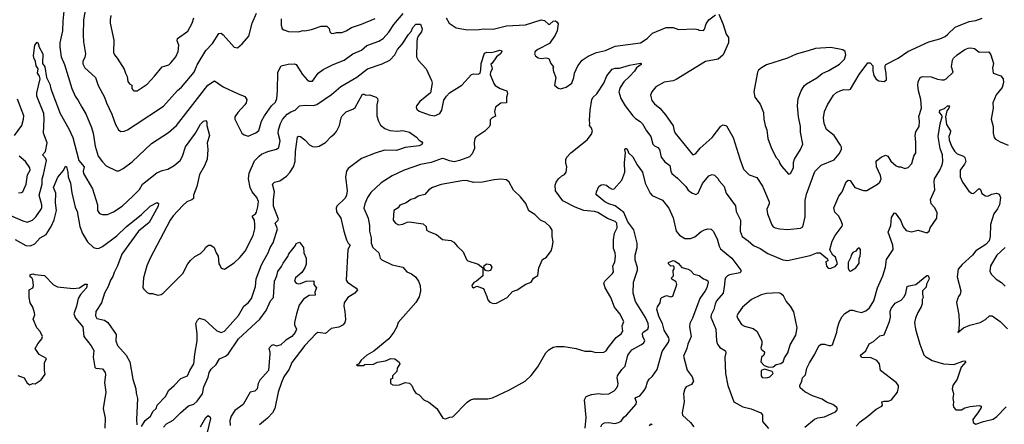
# Model space of a CAD drawing. Extents: x 1678431 to 1860718, y 384618 to 522882.
# Tile 433 of 473: x 1812176 to 1821217, y 474299 to 478018. Entities that reach past the tile are written whole.
import ezdxf

# ---------------------------------------------------------------- set-up
doc = ezdxf.new("R2010")
doc.units = 0

msp = doc.modelspace()

# ---------------------------------------------------------------- linework, layer by layer
at = {"layer": '0CON10XD'}
for points in [[(1812778.6, 478121.4), (1812762.5, 478015), (1812758.5, 477875), (1812760.6, 477815), (1812781.4, 477705), (1812775.5, 477674.5), (1812756.9, 477635), (1812755, 477612.5), (1812775, 477574.2), (1812872, 477485), (1812895, 477413.3), (1812954.4, 477305), (1812972.2, 477252.2), (1813020.5, 477150.5), (1813054.3, 477055), (1813083.8, 477005), (1813105, 476991.2), (1813135, 476992), (1813166.2, 477005), (1813235, 477050), (1813495, 477223.1), (1813625, 477367.5), (1813663.1, 477396.9), (1813776.5, 477535), (1813805, 477602), (1813885, 477736), (1813945, 477800), (1814005, 477890), (1814025, 477893.3), (1814045, 477880), (1814145, 477766.7), (1814175, 477760), (1814220, 477795), (1814280, 477865), (1814310, 477985), (1814351.7, 478078.3)], [(1812581.5, 478095), (1812570.8, 478005), (1812569.1, 477915), (1812544.5, 477805), (1812544.5, 477765), (1812557.8, 477675), (1812588.5, 477605), (1812653.3, 477385), (1812685.4, 477315.4), (1812714.3, 477275), (1812745.6, 477215), (1812782.2, 477152.2), (1812836, 477026), (1812850.5, 476975), (1812868.9, 476855), (1812897.1, 476765), (1812935, 476710), (1812968.8, 476675), (1813065, 476630), (1813085, 476629.2), (1813125, 476649.2), (1813208.6, 476711.4), (1813385, 476880), (1813542.5, 476982.5), (1813615.3, 477044.7), (1813828.9, 477321.1), (1813902.9, 477415), (1813965, 477456), (1814045, 477401.4), (1814175, 477338.6), (1814243, 477313), (1814261.2, 477285), (1814256, 477255), (1814244, 477235), (1814178, 477165), (1814152, 477125), (1814150, 477105), (1814215.9, 476975.9), (1814238.3, 476958.3), (1814275, 476946.7), (1814345, 476977.5), (1814370.3, 476999.7), (1814397.8, 477085), (1814423.5, 477135), (1814489.5, 477225), (1814525, 477260.8), (1814536.2, 477295), (1814542.3, 477365), (1814546.9, 477535), (1814577.5, 477592.5), (1814641.7, 477608.3), (1814695, 477611.9), (1814715.5, 477605.5), (1814773.9, 477513.9), (1814816.4, 477466.4), (1814835, 477453.1), (1814865, 477454.2), (1814915.8, 477525), (1814961.4, 477558.6), (1815055, 477605.6), (1815155, 477645.8), (1815235, 477703.3), (1815315, 477738.1), (1815365, 477780), (1815475, 477819.4), (1815515, 477844.4), (1815565, 477903.1), (1815611.1, 477975), (1815697.8, 478075)], [(1813013.1, 478055), (1813005.6, 478015), (1813007.5, 477985), (1813041.2, 477828.8), (1813038.6, 477715), (1813045.8, 477695), (1813071.4, 477665), (1813135, 477563.3), (1813146.2, 477525), (1813163, 477497), (1813168.3, 477448.3), (1813185, 477427.5), (1813206.1, 477416.1), (1813206.7, 477385), (1813213.9, 477373.9), (1813225, 477362.5), (1813255, 477363.8), (1813345, 477426.7), (1813415, 477500), (1813483.3, 477585), (1813545, 477603.8), (1813565, 477620), (1813609.2, 477675), (1813631.4, 477725), (1813637.5, 477785), (1813622.5, 477825), (1813626.4, 477843.6), (1813718.9, 477911.1), (1813760, 477985), (1813774.3, 478035)], [(1814576.7, 478025), (1814577, 477967), (1814587.5, 477935), (1814600, 477925), (1814645, 477910), (1814735, 477906.7), (1814775, 477918), (1814795, 477916), (1814855, 477926.2), (1814945, 477957.5), (1814997.5, 477957.5), (1815018.3, 477938.3), (1815022.5, 477905), (1815035, 477892.5), (1815055, 477890), (1815085, 477900.8), (1815135, 477900.8), (1815175, 477916.2), (1815222.7, 477947.3), (1815313.2, 477976.8), (1815440.5, 478029.5)], [(1816091.9, 478035), (1816120, 477985), (1816185, 477941.9), (1816286.8, 477923.2), (1816395, 477926.9), (1816435, 477934.3), (1816525, 477930), (1816645, 477960.5), (1816820.9, 477969.1), (1816965, 478015.6), (1816995, 478010.8), (1817035, 477974), (1817045, 477976), (1817075, 478004), (1817095, 478007.5), (1817112, 477995), (1817119.4, 477979.4), (1817112.2, 477915), (1817094.4, 477875), (1817040.9, 477799.1), (1816933.3, 477745), (1816910, 477725), (1816903.6, 477703.6), (1816912.5, 477685), (1816938.3, 477668.3), (1816965, 477660), (1817011.7, 477668.3), (1817035, 477660), (1817053.9, 477613.9), (1817077.5, 477585), (1817072.5, 477575), (1817077, 477543), (1817098, 477485), (1817087.5, 477415), (1817119.3, 477389.3), (1817143, 477383), (1817195, 477398.8), (1817245, 477433.8), (1817264.4, 477485), (1817271.4, 477525), (1817301.1, 477595), (1817341.9, 477645), (1817395, 477683.5), (1817473.4, 477716.6), (1817555.4, 477734.6), (1817645, 477775.4), (1817875, 477805.4), (1817939.2, 477845), (1817987.2, 477892.8), (1818113.3, 477946.7), (1818175, 477946.9), (1818225, 477928), (1818375, 477932.5), (1818407.5, 477927.5), (1818415, 477920), (1818455, 477917.5), (1818465, 477930), (1818479.3, 477980.7), (1818502.5, 478015), (1818565, 478062)], [(1818595, 478067.5), (1818636.2, 477975), (1818663.8, 477885), (1818683.3, 477855), (1818683.8, 477805), (1818635.8, 477694.2), (1818590, 477655), (1818473.8, 477635), (1818205, 477467.5), (1818175, 477456.7), (1818095, 477443.1), (1818018.7, 477401.3), (1817979.2, 477355), (1817967.1, 477325), (1817981.1, 477275), (1818005.9, 477245.9), (1818055.3, 477205.3), (1818104.6, 477144.6), (1818175, 477043.8), (1818184.4, 476995), (1818194.3, 476975), (1818355, 476780), (1818365, 476778.1), (1818385, 476786.9), (1818423.7, 476836.3), (1818534.6, 476935.4), (1818615, 477040), (1818635, 477050), (1818665, 477041.2), (1818728.6, 476935), (1818787.6, 476737.6), (1818823.1, 476645), (1818875, 476592.9), (1818946, 476566), (1818998.3, 476488.3), (1819015.7, 476445), (1819056.9, 476345), (1819057.1, 476325), (1819038.1, 476275), (1819043.2, 476233.2), (1819083.2, 476133.2), (1819096.2, 476115), (1819112.5, 476105), (1819155, 476095.6), (1819225, 476091.1), (1819345, 476102.5), (1819366, 476115), (1819388.1, 476205), (1819389.4, 476355), (1819401.9, 476415), (1819478.8, 476621.2), (1819535, 476680.8), (1819655, 476730.6), (1819701.9, 476785), (1819721.4, 476825), (1819722.5, 476845), (1819714.2, 476865), (1819653.9, 476953.9), (1819585, 477008), (1819564.3, 477065), (1819555.7, 477115), (1819567.1, 477175), (1819593.6, 477236.4), (1819650, 477325), (1819675, 477347.5), (1819715, 477367.5), (1819745, 477375.8), (1819788.3, 477371.7), (1819805, 477380), (1819884.7, 477515.3), (1819965, 477622.5), (1819985, 477620), (1820008.8, 477595), (1820009.3, 477549.3), (1820020, 477505), (1820040.5, 477470.5), (1820065, 477456.2), (1820115, 477451.2), (1820136.7, 477465), (1820133.8, 477525), (1820123.8, 477575), (1820123.8, 477595), (1820130, 477605), (1820241.2, 477665), (1820331.2, 477725), (1820525, 477813.1), (1820625, 477842.9), (1820675, 477864.3), (1820700, 477885), (1820765, 477948.6), (1820895, 478000), (1820955, 478009.4), (1821015, 478030.6)], [(1812085, 476222.2), (1812205, 476168.1), (1812245, 476155.8), (1812293.8, 476175), (1812325, 476205.6), (1812372.7, 476275), (1812378.1, 476291.9), (1812378.8, 476315), (1812355.4, 476405), (1812382.5, 476505), (1812383.4, 476556.6), (1812393.1, 476595), (1812422.1, 476725), (1812413.5, 476745), (1812384.3, 476775), (1812413.8, 476805), (1812427.5, 476885), (1812394.5, 476975.5), (1812400.4, 477105), (1812396.5, 477155), (1812331.9, 477315), (1812333.1, 477345), (1812364.2, 477475), (1812358.6, 477498.6), (1812340, 477525), (1812344, 477565), (1812326, 477595), (1812321.2, 477635), (1812305, 477667.5), (1812301.7, 477688.3), (1812315, 477782.5), (1812335, 477810), (1812345, 477800), (1812353.3, 477765), (1812387.8, 477705), (1812386.7, 477615), (1812406, 477585), (1812421.2, 477485), (1812452.7, 477425), (1812461.9, 477381.9), (1812547.9, 477155), (1812627.5, 477015), (1812662.7, 476935), (1812717.7, 476725), (1812768.9, 476665), (1812758.5, 476625), (1812762.5, 476605), (1812843.7, 476463.7), (1812889.4, 476315), (1812890.8, 476265), (1812907.3, 476237.3), (1812935, 476226.2), (1812981.7, 476228.3), (1813038.7, 476251.3), (1813115.4, 476304.6), (1813215.8, 476395), (1813275, 476457.5), (1813304.6, 476505.4), (1813435, 476609.2), (1813485, 476633.3), (1813536.7, 476645), (1813595, 476679.2), (1813648.6, 476725), (1813672.2, 476765), (1813699.8, 476850.2), (1813789.5, 476975), (1813835, 477057.1), (1813865, 477085.8), (1813885, 477090.8), (1813895, 477077.5), (1813894.3, 477045), (1813917.3, 476955), (1813897, 476887), (1813903.3, 476825), (1813897.7, 476735), (1813874.1, 476675.9), (1813827.9, 476595), (1813801.8, 476485), (1813770.4, 476405), (1813771.1, 476375), (1813757, 476363), (1813710.8, 476345), (1813675, 476310), (1813585, 476215.8), (1813557.1, 476175), (1813372.5, 475825), (1813344, 475755), (1813311.2, 475645), (1813307.5, 475555), (1813315, 475540), (1813345, 475510), (1813365, 475502.5), (1813395, 475502.5), (1813445, 475487.5), (1813475, 475493.8), (1813492.5, 475505), (1813674, 475685), (1813720, 475775), (1813744.4, 475805.6), (1813785, 475840), (1813835, 475868.8), (1813873.8, 475905), (1813885, 475926.7), (1813910, 475945), (1813930, 475945), (1813962.5, 475925), (1813980, 475875), (1813997.5, 475845), (1814006, 475775), (1814016, 475755), (1814025, 475733.8), (1814055, 475724), (1814145, 475782), (1814197, 475833), (1814245, 475892), (1814320, 476035), (1814334.3, 476095), (1814335.7, 476135), (1814331.4, 476175), (1814312.7, 476207.3), (1814314, 476215), (1814340, 476235), (1814349.7, 476250.3), (1814363, 476297), (1814367.6, 476347.6), (1814352.5, 476385), (1814311.4, 476435), (1814291.5, 476475), (1814278, 476555), (1814283, 476607), (1814330.6, 476719.4), (1814374, 476765), (1814395, 476780.6), (1814455, 476805.6), (1814535, 476827.5), (1814555, 476843.8), (1814567.3, 476905), (1814550.8, 476975), (1814551.5, 477005), (1814570.9, 477065), (1814590.6, 477099.4), (1814631, 477149), (1814665, 477170.9), (1814705, 477185.8), (1814745, 477226.2), (1814797, 477233), (1814875, 477229.4), (1814905, 477239.4), (1815039.1, 477330.9), (1815125, 477403.1), (1815271.8, 477488.2), (1815370.6, 477565), (1815505, 477610.8), (1815573.3, 477646.7), (1815621.1, 477695), (1815645.6, 477745), (1815686.9, 477793.1), (1815745, 477882.9), (1815769.8, 477910.2), (1815787.1, 477945), (1815815, 477975.7), (1815855, 477976), (1815872.9, 477935), (1815865.6, 477905), (1815835.5, 477865), (1815826.7, 477843.3), (1815821.2, 477815), (1815820, 477675), (1815835.4, 477645.4), (1815908.6, 477565), (1815958.7, 477458.7), (1815962.9, 477435), (1815948.8, 477345), (1815850, 477265), (1815819.2, 477225), (1815817.5, 477215), (1815824, 477195), (1815845, 477177.1), (1815935, 477141.9), (1815985, 477135.7), (1816035, 477155.8), (1816051.9, 477185), (1816071.3, 477278.7), (1816093.6, 477316.4), (1816123.8, 477345), (1816235, 477416), (1816323.3, 477515), (1816345, 477520), (1816385, 477517.5), (1816403, 477527), (1816411.7, 477558.3), (1816413.1, 477615), (1816445, 477710), (1816465, 477720.8), (1816505, 477716.2), (1816533.6, 477723.6), (1816585, 477738.8), (1816600, 477735), (1816603.3, 477725), (1816590, 477705), (1816553.2, 477676.8), (1816515, 477617.5), (1816501.7, 477608.3), (1816512, 477585), (1816513.1, 477565), (1816497.6, 477532.4), (1816497.1, 477515), (1816530.5, 477430.5), (1816542.8, 477412.8), (1816586.4, 477386.4), (1816650, 477365), (1816654, 477335), (1816646.2, 477305), (1816646.2, 477255), (1816595, 477249.2), (1816544.3, 477215), (1816537.1, 477175), (1816545, 477130), (1816515, 477116.7), (1816495, 477097.5), (1816496, 477055), (1816490, 477035), (1816447.3, 476992.7), (1816365, 476936.7), (1816356.7, 476925), (1816350, 476885), (1816351.9, 476835), (1816331.9, 476785), (1816305, 476756.7), (1816215, 476723.8), (1816165, 476712.9), (1816121.7, 476721.7), (1816075, 476740), (1816055, 476740.8), (1815955, 476704.5), (1815856.9, 476686.9), (1815707.5, 476635), (1815595, 476584.2), (1815495, 476519.2), (1815400.2, 476429.8), (1815371.1, 476385), (1815345, 476326.2), (1815336.9, 476285), (1815376.7, 476195), (1815387.6, 476127.6), (1815388.9, 476075), (1815404.5, 476014.5), (1815403.8, 475963.8), (1815417.5, 475925), (1815472.9, 475875), (1815485.7, 475825.7), (1815501.3, 475811.3), (1815595.6, 475765.6), (1815695, 475743.3), (1815731.2, 475701.2), (1815773.6, 475683.6), (1815810, 475655), (1815838.8, 475615), (1815852, 475575), (1815855.8, 475525), (1815845, 475470), (1815815, 475418.8), (1815650.8, 475235), (1815638, 475195), (1815612.7, 475147.3), (1815565.9, 475084.1), (1815427.3, 474972.7), (1815365, 474933.3), (1815310.7, 474889.3), (1815288.3, 474851.7), (1815270, 474845), (1815275, 474840), (1815331.7, 474838.3), (1815345, 474847.5), (1815425, 474853.3), (1815460.7, 474869.3), (1815536.1, 474883.9), (1815585, 474903.3), (1815620.7, 474900.7), (1815659.5, 474869.5), (1815666.2, 474855), (1815642.5, 474815), (1815637.5, 474785), (1815600, 474745), (1815598.3, 474721.7), (1815580, 474715), (1815580, 474675), (1815603, 474663), (1815635, 474660), (1815665, 474662.5), (1815715, 474682.5), (1815755, 474677.5), (1815777, 474657), (1815793.9, 474613.9), (1815813.3, 474585), (1815845, 474570), (1815886.7, 474525), (1815932.3, 474502.3), (1816005, 474443.3), (1816062.5, 474355), (1816085, 474350), (1816125, 474366.2), (1816152, 474368), (1816285, 474504.2), (1816315, 474524.2), (1816345, 474532.9), (1816475, 474534.2), (1816516.7, 474543.3), (1816675, 474616), (1816818.8, 474695), (1816873.4, 474746.6), (1816932.7, 474827.3), (1817005.8, 474955), (1817035, 474984), (1817075, 475008), (1817105, 475015.8), (1817175.7, 475015.7), (1817285, 474997.5), (1817365, 474972), (1817425, 474972), (1817465, 474960), (1817538.3, 474961.7), (1817561.2, 474975), (1817581.7, 475008.3), (1817654.2, 475095.8), (1817699.9, 475130.1), (1817713.6, 475155), (1817707.8, 475205), (1817723.1, 475245), (1817685.6, 475315), (1817637.3, 475375), (1817603.8, 475463.8), (1817552.2, 475552.2), (1817540.6, 475595), (1817548, 475615), (1817620, 475685), (1817628.7, 475701.3), (1817623.3, 475756.7), (1817640.6, 475789.4), (1817648.2, 475845), (1817644.5, 475875), (1817628.9, 475915), (1817627.5, 475995), (1817636.5, 476055), (1817661.2, 476105), (1817658, 476148), (1817644.1, 476164.1), (1817575, 476190.5), (1817485, 476247.1), (1817455, 476256.4), (1817355, 476265.6), (1817276.4, 476296.4), (1817163.9, 476353.9), (1817129.2, 476399.2)], [(1817129.2, 476399.2), (1817096.2, 476446.2), (1817092.4, 476497.6), (1817102.5, 476525), (1817124.5, 476555.5), (1817155, 476583.8), (1817178.8, 476595), (1817193.8, 476615), (1817199.2, 476665), (1817192, 476695), (1817192.3, 476732.3), (1817200.8, 476755), (1817236, 476795), (1817385.4, 476914.6), (1817428, 476965), (1817435.9, 476995.9), (1817425, 477027.5), (1817407.5, 477045), (1817412.5, 477065), (1817406.7, 477095), (1817412.9, 477185), (1817430, 477285), (1817443.2, 477306.8), (1817474.3, 477335), (1817538.5, 477435), (1817567.5, 477502.5), (1817615, 477564.5), (1817645, 477572.2), (1817685, 477571.8), (1817775, 477600.5), (1817877.8, 477617.8), (1817883.3, 477615), (1817882.5, 477605), (1817838.6, 477575), (1817821.9, 477545), (1817775.3, 477494.7), (1817724.2, 477445.8), (1817689.2, 477395), (1817677.9, 477355), (1817696.2, 477295), (1817735.4, 477225.4), (1817805.3, 477135.3), (1817829.8, 477109.8), (1817873.4, 477083.4), (1817895, 477061.2), (1817932.5, 476995), (1817970.8, 476945), (1817990, 476875), (1818005, 476857.5), (1818035, 476842.5), (1818051.4, 476825), (1818065.8, 476755), (1818100.9, 476710.9), (1818146.6, 476676.6), (1818153.8, 476625), (1818165, 476602.9), (1818215, 476562.9), (1818291.4, 476485), (1818315, 476452.5), (1818347.9, 476427.9), (1818385, 476412), (1818405, 476423.3), (1818445, 476513.8), (1818505, 476584.2), (1818535, 476593.8), (1818555, 476590), (1818587.4, 476557.4), (1818597.5, 476537.5), (1818643.8, 476485), (1818664.2, 476425), (1818747.8, 476307.8), (1818754.2, 476255), (1818795.7, 476175), (1818793.1, 476075), (1818810, 476025), (1818866.2, 475986.2), (1818913.3, 475943.3), (1818975.4, 475915.4), (1819045, 475869.4), (1819185, 475812), (1819225, 475806), (1819435, 475851.4), (1819495, 475875.8), (1819525, 475876.2), (1819595, 475820), (1819597, 475803), (1819578.3, 475791.7), (1819583.6, 475753.6), (1819600, 475735), (1819625, 475730), (1819631.7, 475738.3), (1819665, 475750), (1819686.7, 475775), (1819667.5, 475835), (1819643.6, 475853.6), (1819613.6, 475903.6), (1819637.1, 475982.9), (1819663.8, 476035), (1819729.3, 476120.7), (1819730, 476135), (1819715.9, 476175.9), (1819693.3, 476215), (1819660.3, 476250.3), (1819652.7, 476287.3), (1819698.6, 476395), (1819728.6, 476435), (1819765, 476526.7), (1819785, 476543.3), (1819800.7, 476540.7), (1819844.6, 476474.6), (1819925, 476447.5), (1819955, 476448.8), (1820053.3, 476505), (1820074.1, 476525.9), (1820086, 476555), (1820080, 476585), (1820042.5, 476665), (1820042, 476715), (1820046.7, 476725), (1820085, 476753.8), (1820125, 476774), (1820148.8, 476765), (1820175, 476716.7), (1820225, 476674), (1820245, 476666.2), (1820266.4, 476666.4), (1820305, 476651.2), (1820335, 476658.8), (1820368.8, 476695), (1820386.7, 476765), (1820403.8, 476795), (1820404.2, 476895), (1820398.1, 476955), (1820405, 476986.7), (1820435.8, 477035), (1820440, 477085), (1820432.3, 477127.7), (1820455.5, 477205), (1820451.6, 477285), (1820427.9, 477365), (1820422.9, 477415), (1820425, 477446.7), (1820445, 477488), (1820465, 477495.7), (1820545, 477491.9), (1820605, 477470.6), (1820645, 477465.6), (1820665, 477465.7), (1820683.8, 477475), (1820748, 477535), (1820732.2, 477585), (1820741.5, 477645), (1820751.9, 477665), (1820784.3, 477695), (1820856.3, 477743.7), (1820885, 477756.7), (1820908.7, 477758.7), (1820945, 477753.8), (1820985, 477718), (1821075, 477721.2), (1821095, 477693.3), (1821119.4, 477615), (1821107.5, 477575), (1821116.2, 477526.2), (1821185, 477502.5), (1821206.2, 477475), (1821209.3, 477440.7), (1821196.1, 477393.9), (1821141.7, 477328.3), (1821111.4, 477255), (1821114.3, 477205), (1821097.5, 477105), (1821115.6, 477035), (1821113.6, 476973.6), (1821124.3, 476935), (1821135, 476920.8), (1821178.8, 476895), (1821253.6, 476863.6)], [(1819235, 476596.7), (1819255, 476603.3), (1819281.9, 476655), (1819282.5, 476705), (1819289.6, 476735), (1819346.5, 476825), (1819367.1, 476875), (1819346.2, 476985), (1819347.1, 477035), (1819327.7, 477125), (1819317.3, 477225), (1819324.5, 477295), (1819351.5, 477365), (1819379.5, 477410.5), (1819401.2, 477428.8), (1819495, 477483.3), (1819545, 477523.1), (1819605, 477550), (1819705, 477609.4), (1819750, 477655), (1819763.1, 477695), (1819757.1, 477725), (1819735, 477741.4), (1819625, 477762.2), (1819485, 477752.9), (1819415, 477730.6), (1819305, 477701.1), (1819225, 477664.4), (1819035, 477601.9), (1818986.2, 477575), (1818961.2, 477555), (1818950, 477535), (1818917.5, 477355), (1818927.3, 477307.3), (1818975, 477240), (1819007.5, 477165), (1819009.2, 477105), (1819020, 477045), (1819036, 477005), (1819046.2, 476925), (1819075, 476842.5), (1819118.8, 476755), (1819146.7, 476725), (1819156.7, 476695), (1819175, 476667.5), (1819235, 476596.7)], [(1813295, 474280), (1813327.1, 474335), (1813377.8, 474375), (1813401.2, 474418.8), (1813428.9, 474445), (1813437.8, 474475), (1813513.8, 474556.2), (1813545, 474612.9), (1813595, 474655.8), (1813655, 474719.4), (1813716, 474745), (1813737.3, 474795), (1813775.6, 474855), (1813784.4, 474945), (1813805.6, 475065), (1813804.3, 475135), (1813792, 475225), (1813808.8, 475255), (1813826.1, 475273.9), (1813875, 475260), (1813985, 475157.1), (1814025, 475144.5), (1814055.7, 475155), (1814185, 475300.6), (1814235.3, 475384.7), (1814275, 475415.6), (1814305.9, 475454.1), (1814341.1, 475565), (1814348.6, 475635), (1814397.8, 475765), (1814418.9, 475805), (1814456.5, 475875), (1814475.6, 475925), (1814502.2, 475967.8), (1814541.9, 476095), (1814520.9, 476149.1), (1814549.4, 476175), (1814552.2, 476185), (1814505.4, 476305), (1814505.4, 476365), (1814514.6, 476435), (1814498.6, 476505), (1814515, 476524.2), (1814565, 476538.1), (1814625, 476580.6), (1814656.6, 476613.4), (1814691.2, 476665), (1814704.2, 476715.8), (1814707.6, 476805), (1814727.6, 476942.4), (1814735, 476948.1), (1814755, 476944.5), (1814795.6, 476915), (1814836.8, 476866.8), (1814865, 476853.8), (1814895, 476849.2), (1814925, 476855.7), (1814985, 476888.9), (1815034.6, 476945.4), (1815063.6, 476966.4), (1815085, 476988.8), (1815113.9, 477046.1), (1815127.5, 477115), (1815138.1, 477135), (1815175, 477172.5), (1815241.4, 477198.6), (1815255, 477210.6), (1815325, 477332), (1815335, 477334), (1815355, 477324.2), (1815386.8, 477326.8), (1815450, 477305), (1815460, 477295), (1815463.8, 477275), (1815454, 477235), (1815455.5, 477135.5), (1815469.4, 477085), (1815489.1, 477049.1), (1815529.1, 477019.1), (1815575, 476999.4), (1815645, 476993.5), (1815695, 476998.1), (1815754.3, 476984.3), (1815819.1, 476939.1), (1815845, 476910), (1815870, 476895), (1815873.8, 476885), (1815868.6, 476871.4), (1815845, 476859.4), (1815715, 476843.8), (1815635, 476816.2), (1815525, 476819.6), (1815440.6, 476790.6), (1815315, 476742.7), (1815191.1, 476648.9), (1815177.5, 476625), (1815166.5, 476575), (1815182.9, 476445), (1815178.1, 476405), (1815163.7, 476376.3), (1815088.8, 476305), (1815080.8, 476285), (1815085, 476253.3), (1815124.2, 476195), (1815152.2, 476075), (1815178.1, 475995), (1815192.8, 475962.8), (1815211.2, 475945), (1815190, 475905), (1815174.3, 475625), (1815184.6, 475604.6), (1815265, 475552), (1815278.8, 475535), (1815254.5, 475505.5), (1815190, 475465), (1815154.3, 475415.7), (1815150.8, 475385), (1815162.2, 475335), (1815166.5, 475263.5), (1815160, 475235), (1815145.4, 475214.6), (1815106.4, 475193.6), (1815035, 475178.8), (1814985, 475133.3), (1814915, 475142), (1814895, 475132), (1814795, 475022.9), (1814675, 474866), (1814651.1, 474805), (1814601.9, 474735), (1814579.4, 474685), (1814550.8, 474595), (1814518.8, 474445), (1814495.9, 474404.1), (1814450, 474355), (1814376.8, 474293.2)], [(1812126.9, 476955), (1812195.5, 477044.5), (1812211.1, 477105), (1812212.5, 477135), (1812156.3, 477286.4)], [(1819386.4, 474273.6), (1819475, 474346.5), (1819505, 474358.5), (1819565, 474368.6), (1819666.7, 474415), (1819684, 474435), (1819678.8, 474455), (1819641.3, 474481.3), (1819585, 474503.1), (1819545, 474531.5), (1819455, 474560.6), (1819385, 474599.2), (1819343.8, 474635), (1819340.8, 474655), (1819358.6, 474695), (1819364, 474725), (1819390.6, 474755), (1819405.4, 474814.6), (1819427.8, 474865), (1819477.3, 474942.7), (1819515, 475021.2), (1819535, 475036), (1819565, 475035.8), (1819606.1, 475023.9), (1819625, 475023.3), (1819639.5, 475030.5), (1819680, 475145), (1819684.3, 475185), (1819699.5, 475235), (1819723.9, 475286.1), (1819751.8, 475318.2), (1819803, 475347), (1819825, 475348.9), (1819855, 475338.6), (1819905, 475325.8), (1819945, 475342), (1819979.1, 475370.9), (1820020, 475435), (1820051.4, 475555), (1820101.5, 475665), (1820126.4, 475745), (1820134.6, 475815.4), (1820196, 475905), (1820194.7, 475945), (1820152.1, 476065), (1820173.8, 476125), (1820180, 476200), (1820205, 476240), (1820215, 476242.5), (1820264, 476175), (1820290, 476115), (1820315, 476080.8), (1820365, 476069.5), (1820425, 476082.5), (1820505, 476060), (1820527.5, 476075), (1820536.7, 476105), (1820598.6, 476195), (1820601.2, 476245), (1820575, 476290.6), (1820545.4, 476325), (1820538.9, 476365), (1820580.4, 476455), (1820571.7, 476528.3), (1820576.5, 476555), (1820624.5, 476635), (1820646.9, 476685), (1820652.9, 476715), (1820648.8, 476775), (1820629.2, 476835), (1820611.2, 476945), (1820628.8, 477061.2), (1820648, 477125), (1820645, 477140), (1820622.9, 477165), (1820624, 477185), (1820667.9, 477202.1), (1820695, 477225.7), (1820712.5, 477225), (1820708.1, 477205), (1820688.7, 477181.3), (1820677.3, 477125), (1820685.6, 477055), (1820722.9, 476995), (1820720.6, 476975), (1820706.5, 476945), (1820709.6, 476915), (1820732.9, 476855), (1820758.8, 476808.8), (1820785, 476785.6), (1820842.5, 476762.5), (1820855, 476751.2), (1820864.4, 476715), (1820850.6, 476689.4), (1820812.2, 476635), (1820811.4, 476575), (1820833.8, 476525), (1820891.7, 476441.7), (1820915, 476423.8), (1820935, 476420), (1820986.7, 476466.7), (1820998, 476458), (1821010.7, 476420.7), (1821045, 476400), (1821065, 476397.1), (1821103.3, 476415), (1821145, 476424.3), (1821171.2, 476415), (1821182, 476385), (1821172.5, 476315), (1821155, 476278.8), (1821121.9, 476235), (1821091.8, 476135), (1821088.6, 476025), (1821078.9, 475985), (1821048, 475952), (1820955, 475892.2), (1820925, 475854.2), (1820831.2, 475768.8), (1820794.6, 475725), (1820784.5, 475655), (1820816.9, 475525), (1820810.6, 475495), (1820795.5, 475474.5), (1820788, 475448), (1820778.3, 475418.3), (1820800, 475305), (1820803.8, 475235), (1820800, 475165), (1820791.7, 475141.7), (1820844, 475186), (1820899.7, 475210.3), (1820994.3, 475235.7), (1821045, 475263.8), (1821082.5, 475295), (1821105, 475296), (1821178, 475245), (1821246.4, 475176.4)], [(1812165, 476427.1), (1812191.7, 476428.3), (1812203.8, 476435), (1812234, 476506), (1812247.3, 476592.7), (1812270.9, 476635), (1812270.4, 476655), (1812227.8, 476715), (1812172.5, 476765)], [(1817369.5, 474265), (1817378.9, 474361.1), (1817361.9, 474525), (1817377.5, 474555), (1817425.5, 474574.5), (1817495, 474581.1), (1817525, 474575.6), (1817585, 474580), (1817633.2, 474606.8), (1817659.2, 474635), (1817668.5, 474655), (1817670.4, 474675), (1817660.9, 474725), (1817665.4, 474744.6), (1817705, 474804.2), (1817734.3, 474835), (1817760, 474935), (1817795.8, 474985), (1817880.7, 475029.3), (1817904.5, 475045.5), (1817917.5, 475065), (1817898.8, 475105), (1817896.1, 475135), (1817902.5, 475147.5), (1817943.9, 475175), (1817950.4, 475195), (1817946.1, 475225), (1817921.9, 475281.9), (1817829.4, 475429.4), (1817808.9, 475505), (1817813.5, 475605), (1817850, 475715), (1817849.1, 475739.1), (1817827.8, 475807.8), (1817828.5, 475855), (1817844.5, 475925), (1817844.6, 475964.6), (1817815, 476086), (1817761, 476161), (1817724.4, 476244.4), (1817645, 476306.1), (1817586, 476325), (1817549.4, 476345), (1817476.2, 476405), (1817470, 476415), (1817473.9, 476436.1), (1817495, 476483.3), (1817515, 476498.8), (1817535, 476504.2), (1817565, 476498), (1817588.8, 476475), (1817615, 476460.8), (1817635, 476464.2), (1817705, 476543.1), (1817732.3, 476615), (1817730.7, 476705), (1817738.8, 476795), (1817733.3, 476825), (1817735, 476832.5), (1817745, 476833.3), (1817760, 476815), (1817766.2, 476795), (1817805, 476758), (1817845.5, 476685), (1817895, 476616.2), (1817918.1, 476515), (1817964, 476425), (1817985, 476401.2), (1818077.8, 476357.8), (1818136, 476285), (1818177.4, 476197.4), (1818203.4, 476073.4), (1818235, 476037.1), (1818285, 476007.8), (1818335, 476007.3), (1818375, 476023.5), (1818435, 476071.4), (1818465, 476087.5), (1818495, 476096), (1818525, 476094), (1818542.9, 476075), (1818579.2, 476005), (1818600, 475935), (1818612.4, 475912.4), (1818715, 475827.1), (1818798, 475715), (1818798.8, 475701.2), (1818789.1, 475690.9), (1818695, 475671.8), (1818675, 475662.5), (1818657.8, 475645), (1818650, 475625), (1818649.2, 475585), (1818634.5, 475505), (1818575.5, 475435), (1818562.2, 475402.2), (1818550.4, 475355), (1818524.5, 475305), (1818523.3, 475285), (1818567.1, 475175), (1818574.6, 475065), (1818584.4, 475035), (1818605, 475005.7), (1818656.2, 474975), (1818658.8, 474955), (1818650, 474915), (1818656.5, 474765), (1818679.2, 474655), (1818734.4, 474504.4), (1818815, 474458.6), (1818892.1, 474442.1), (1818982.5, 474405), (1818996.7, 474385), (1818997.5, 474325), (1819050.8, 474260.8)], [(1812135, 475997.5), (1812231.7, 475941.7), (1812275, 475940), (1812315, 475959.2), (1812365, 476013.9), (1812418.9, 476045), (1812465, 476115.8), (1812491.1, 476178.9), (1812514.2, 476265), (1812503.6, 476335), (1812506.9, 476425), (1812486, 476475), (1812525, 476570.8), (1812579.4, 476630.6), (1812595, 476671.4), (1812606.5, 476665), (1812618.8, 476615), (1812620.9, 476575), (1812641.7, 476515), (1812655.4, 476425.4), (1812684.6, 476295), (1812702.5, 476255), (1812728.4, 476118.4), (1812753.8, 476053.8), (1812797.1, 475975), (1812854.4, 475924.4), (1812885, 475915.7), (1812905, 475917.1), (1812935, 475933.1), (1813067.1, 476032.9), (1813155, 476113.8), (1813295, 476227.5), (1813375, 476305.5), (1813438, 476338), (1813449.2, 476329.2), (1813447.8, 476305), (1813363.6, 476155), (1813266.5, 476075), (1813115, 475864), (1813075.3, 475754.7), (1813042.7, 475695), (1813032.6, 475657.4), (1813010.8, 475625), (1812987.8, 475565), (1812955.6, 475505), (1812926.1, 475415), (1812876.4, 475335), (1812873.3, 475295), (1812885, 475272.9), (1812955, 475255.5), (1812985, 475234.2), (1813062.5, 475125), (1813057.8, 475065), (1813072.6, 475022.6), (1813154.3, 474935), (1813186.9, 474875), (1813214.3, 474715), (1813242, 474625), (1813244.2, 474585.8), (1813258.6, 474535), (1813247.5, 474345), (1813250, 474295)], [(1816525, 475408.8), (1816555, 475412), (1816653.3, 475465), (1816700.3, 475519.7), (1816745, 475536), (1816825, 475588), (1816872.5, 475605), (1816895, 475643.3), (1816933, 475667), (1816943.6, 475736.4), (1816976.4, 475813.6), (1817012.5, 475835), (1817056.1, 475893.9), (1817066.7, 475925), (1817073.3, 475975), (1817064, 476025), (1817064.1, 476084.1), (1817046.7, 476115), (1817005, 476154), (1816956.8, 476176.8), (1816905, 476226), (1816850.5, 476260.5), (1816825, 476328.8), (1816775, 476391.2), (1816710.9, 476450.9), (1816669.2, 476525), (1816645.5, 476545.5), (1816595, 476551.4), (1816532.4, 476547.6), (1816425, 476525.6), (1816345, 476521.2), (1816275, 476539.2), (1816237.1, 476537.1), (1816045, 476502.9), (1815967.5, 476475), (1815933.8, 476455), (1815895, 476410), (1815835, 476397.5), (1815804.2, 476375.8), (1815767.5, 476365), (1815724.2, 476335.8), (1815667.7, 476312.3), (1815651.7, 476288.3), (1815611.2, 476265), (1815606.7, 476175), (1815627, 476147), (1815655, 476132.5), (1815695, 476138.8), (1815733, 476157), (1815751.2, 476158.8), (1815881.7, 476141.7), (1815907, 476117), (1815912.5, 476085), (1815931.7, 476071.7), (1816003.6, 476043.6), (1816057.5, 475997.5), (1816135, 475990), (1816163, 475973), (1816192.5, 475935), (1816247.5, 475885), (1816280, 475815), (1816291.7, 475801.7), (1816385, 475770), (1816428.3, 475738.3), (1816430, 475665), (1816370, 475615), (1816345, 475602.5), (1816327.5, 475575), (1816331.7, 475561.7), (1816343.6, 475553.6), (1816375, 475567.5), (1816435, 475547.5), (1816464, 475475), (1816475, 475442.5), (1816491.7, 475421.7), (1816525, 475408.8)], [(1814580.5, 475750.5), (1814595, 475781.4), (1814637.9, 475842.1), (1814645.8, 475865), (1814707.5, 475942.5), (1814715, 475962.5), (1814745, 475972.5), (1814781.2, 475925), (1814784, 475875), (1814806.7, 475825), (1814805, 475770), (1814795, 475738.8), (1814766.6, 475693.4), (1814708.8, 475645), (1814698.8, 475615), (1814715, 475596.2), (1814735, 475589.2), (1814755, 475592), (1814805, 475616), (1814877, 475617), (1814877.5, 475585), (1814901.2, 475555), (1814887.5, 475515), (1814890, 475485), (1814835, 475484.3), (1814781.1, 475448.9), (1814743.5, 475395), (1814717.3, 475315), (1814700.6, 475235), (1814700, 475215), (1814717.3, 475175), (1814706.2, 475143.8), (1814673.6, 475106.4), (1814618.9, 475071.1), (1814575, 475030.6), (1814535, 475018.8), (1814505, 475030), (1814487.5, 475025), (1814463.6, 474996.4), (1814473.8, 474965), (1814472.9, 474947.1), (1814460, 474795), (1814380.9, 474705), (1814366, 474674), (1814355, 474624.2), (1814335.3, 474604.7), (1814292.5, 474595), (1814227.6, 474482.4), (1814152.7, 474425), (1814117.3, 474375), (1814106.6, 474333.4), (1814108.1, 474288.1)], [(1819805, 475707.5), (1819815, 475713.3), (1819855, 475736.7), (1819885, 475780), (1819883.6, 475823.6), (1819893.3, 475845), (1819896.7, 475875), (1819896.1, 475906.1), (1819885, 475922.5), (1819865, 475910), (1819855, 475890), (1819825, 475877.5), (1819810, 475855), (1819807.5, 475835), (1819783, 475787), (1819785, 475730), (1819795, 475710), (1819805, 475707.5)], [(1821226.6, 475923.4), (1821148.9, 475855), (1821089.5, 475755), (1821082.9, 475705), (1821100.8, 475675), (1821143.8, 475633.8), (1821192.5, 475602.5), (1821225, 475570)], [(1816475, 475706), (1816453.3, 475713.3), (1816438.3, 475738.3), (1816440.7, 475759.3), (1816465.7, 475774.3), (1816496.8, 475766.8), (1816510, 475745), (1816505.7, 475725), (1816495, 475714.2), (1816475, 475706)], [(1817511.8, 474275), (1817525, 474300), (1817545, 474311.9), (1817585, 474314.5), (1817642.2, 474307.8), (1817675, 474315.6), (1817700.4, 474329.6), (1817723.6, 474366.4), (1817746.6, 474383.4), (1817836.9, 474485), (1817840.8, 474505), (1817828.6, 474535), (1817835, 474545.5), (1817869.7, 474560.3), (1817909.8, 474610.2), (1817924.4, 474635), (1817940.2, 474689.8), (1817957.2, 474712.8), (1817987.8, 474742.2), (1818028.3, 474801.7), (1818075, 474968.8), (1818133.8, 475055), (1818138.8, 475075), (1818135.7, 475095), (1818093, 475163), (1818079.2, 475225), (1818047.5, 475285), (1818027.7, 475355), (1818032.5, 475377.5), (1818057.5, 475415), (1818062.5, 475455), (1818072.5, 475465), (1818115, 475483.3), (1818155, 475470), (1818173, 475477), (1818210, 475585), (1818205, 475607.5), (1818165, 475633.3), (1818160, 475645), (1818180, 475665), (1818176.4, 475713.6), (1818185, 475727.5), (1818186.6, 475746.6), (1818175, 475756.7), (1818155, 475752.5), (1818132.5, 475775), (1818132.5, 475785), (1818175, 475804), (1818195, 475798), (1818225, 475775.8), (1818255, 475740), (1818315, 475726), (1818335, 475713.8), (1818365, 475678.8), (1818415, 475665.7), (1818455, 475636), (1818478.1, 475628.1), (1818495, 475618.8), (1818499.4, 475605), (1818484.6, 475555), (1818470.4, 475525), (1818421.1, 475455), (1818355.4, 475275), (1818329.5, 475225), (1818327.8, 475195), (1818343.3, 475105), (1818310, 475035), (1818300.8, 474995), (1818270, 474925), (1818305.6, 474795.6), (1818350, 474735), (1818363.3, 474695), (1818345, 474666.7), (1818295, 474644), (1818282.2, 474625), (1818271.4, 474578.6), (1818277.1, 474505), (1818258.9, 474405), (1818263.6, 474383.6), (1818336, 474315), (1818367.5, 474275)], [(1812158.3, 474748.3), (1812216.7, 474725), (1812242.7, 474682.7), (1812265, 474663.3), (1812295, 474673.3), (1812317.3, 474672.7), (1812371.9, 474708.1), (1812409.7, 474760.3), (1812402.9, 474795), (1812404, 474865), (1812423, 474903), (1812355, 474940), (1812318.8, 474995), (1812341.1, 475038.9), (1812378.6, 475085), (1812384.3, 475105), (1812365, 475152.9), (1812332.9, 475185), (1812300, 475265), (1812314.3, 475305), (1812313.1, 475325), (1812295.4, 475375), (1812273.2, 475415), (1812263.8, 475466.2), (1812262.5, 475535), (1812295, 475553.3), (1812302, 475575), (1812296.4, 475626.4), (1812287.5, 475645), (1812272.5, 475655), (1812273.3, 475675), (1812295, 475683.3), (1812315, 475676), (1812405, 475668), (1812485, 475582), (1812522.7, 475562.7), (1812665.9, 475545.9), (1812725, 475552.9), (1812775, 475588.6), (1812795, 475586.7), (1812790, 475555), (1812735, 475492.5), (1812712, 475455), (1812697.8, 475385), (1812673.8, 475315), (1812687.3, 475275), (1812754.5, 475195), (1812765.6, 475105), (1812831.5, 475021.5), (1812856.9, 474976.9), (1812851.8, 474915), (1812864.5, 474824.5), (1812875.6, 474815.6), (1812935, 474809.2), (1812960.5, 474775), (1812963.5, 474755), (1812955.5, 474685), (1812966.2, 474593.8), (1812941.1, 474445), (1812959.6, 474355), (1812959.1, 474265)], [(1813495, 474272.9), (1813525, 474302.2), (1813585, 474337.1), (1813653.1, 474405), (1813725, 474468.6), (1813776.2, 474485), (1813805, 474510.8), (1813855, 474578.8), (1813866.7, 474645), (1813905, 474733.8), (1813914.6, 474775), (1813932.9, 474805), (1813980.9, 474849.1), (1814009.1, 474900.9), (1814065, 474926.7), (1814089.4, 474945), (1814185.9, 475084.1), (1814379.5, 475265), (1814438.1, 475345), (1814480, 475435), (1814506.9, 475465), (1814516.5, 475615), (1814538.6, 475665), (1814545.6, 475705), (1814580.5, 475750.5)], [(1819858.3, 474281.7), (1819895, 474323.3), (1819963.3, 474373.3), (1820040.2, 474439.8), (1820092.5, 474465), (1820099.4, 474475), (1820093.8, 474506.2), (1820115, 474512.9), (1820155, 474512.3), (1820180.8, 474525), (1820237.5, 474595), (1820246.8, 474636.8), (1820244.2, 474655), (1820223.6, 474683.6), (1820080, 474795), (1820070.8, 474855), (1820048, 474885), (1819995, 474909.4), (1819905, 474914.3), (1819896.2, 474935), (1819946.4, 474973.6), (1819975, 475038.8), (1820015, 475060), (1820075, 475111.2), (1820115, 475121.2), (1820162.9, 475245), (1820171.3, 475285), (1820169.3, 475335), (1820177.1, 475362.9), (1820215, 475412.2), (1820268.7, 475441.3), (1820298.7, 475471.3), (1820313.3, 475505), (1820324.1, 475565.9), (1820345, 475572.5), (1820405, 475585.6), (1820505, 475665.7), (1820517.5, 475667.5), (1820525, 475650), (1820525.8, 475635), (1820502.7, 475587.3), (1820499.5, 475560.5), (1820467.5, 475525), (1820466.2, 475495), (1820473.3, 475465), (1820462.5, 475445), (1820464.3, 475405), (1820455, 475378.8), (1820422.1, 475327.9), (1820400.8, 475275), (1820392.9, 475235), (1820401.1, 475175), (1820441.1, 475035), (1820478.3, 474938.3), (1820492.7, 474922.7), (1820555, 474885.7), (1820660, 474855), (1820755, 474849.2), (1820835, 474880.8), (1820855, 474881.2), (1820863.3, 474875), (1820820, 474825), (1820785.4, 474714.6), (1820743.8, 474655), (1820740, 474625), (1820744.2, 474604.2), (1820751.2, 474575), (1820744, 474535), (1820751.2, 474505), (1820746.7, 474475), (1820755, 474452.5), (1820771.7, 474431.7), (1820825, 474432.5), (1820855, 474450.8), (1820905, 474461.9), (1820985, 474472), (1821003.3, 474465), (1821003.3, 474455), (1820980.8, 474415), (1820929.4, 474345), (1820931.4, 474315), (1820955, 474300.5), (1821025, 474325.6), (1821115, 474346.5), (1821148, 474372), (1821235, 474461.1)], [(1819055, 474824.2), (1819095, 474828.5), (1819120.9, 474849.1), (1819165, 474858.1), (1819185.4, 474874.6), (1819199.7, 474910.3), (1819229.4, 474955), (1819251.1, 475028.9), (1819302.7, 475117.3), (1819314.4, 475185), (1819283.6, 475333.6), (1819253.8, 475383.8), (1819215, 475431.2), (1819189.4, 475479.4), (1819162.3, 475502.3), (1819145, 475508.8), (1819035, 475502.9), (1818985, 475489.2), (1818895, 475446), (1818813.6, 475376.4), (1818775.7, 475325), (1818762.5, 475295), (1818766, 475275), (1818805, 475217.5), (1818832.3, 475202.3), (1818911.2, 475181.2), (1818945.4, 475155.4), (1818990, 475065), (1818991.5, 475035), (1818983, 475003), (1818985, 474991.2), (1819013.8, 474965), (1819016, 474955), (1819010, 474935), (1818986.2, 474915), (1818982.5, 474875), (1819010.9, 474840.9), (1819055, 474824.2)], [(1819035, 474725.8), (1819065, 474734.2), (1819095.8, 474765), (1819085, 474783.8), (1819015.9, 474805.9), (1818983.3, 474795), (1818984.3, 474744.3), (1818995, 474730), (1819035, 474725.8)], [(1813835, 474275.8), (1813885, 474361.2), (1813905, 474380), (1813926.4, 474363.6), (1813928.3, 474351.7), (1813898.6, 474225)], [(1817955, 474288.8), (1817975, 474302.5), (1817985, 474297.5)]]:
    msp.add_lwpolyline(points, dxfattribs=at)

doc.saveas('drawing.dxf')
